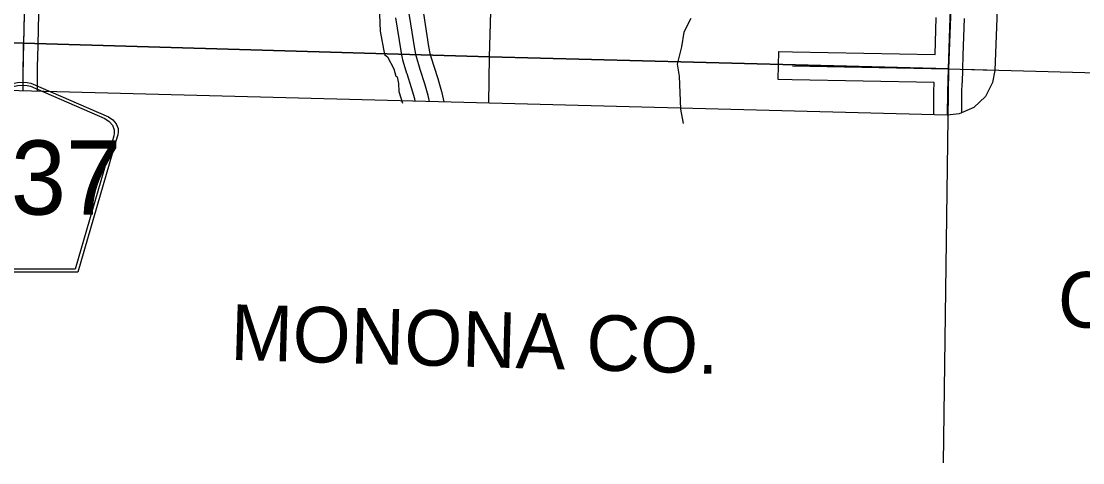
# Model space of a CAD drawing. Extents: x -157.2 to -99.3, y 12.2 to 46.2.
# Drawn here: x -113.327 to -111.04, y 15.144 to 16.096 of the extents above; entities that cross this region are included whole.
import ezdxf

# ---------------------------------------------------------------- set-up
doc = ezdxf.new("R2010")
doc.units = 0
for name, color, linetype in [('tdCoClipBndry', 7, 'Continuous'), ('tdCoCoBndry', 7, 'Continuous'), ('tdCoCoBndryPart', 7, 'Continuous'), ('tdCoCoBndryTxt', 7, 'Continuous'), ('tdCoHydroRiver', 7, 'Continuous'), ('tdCoSecRteBand', 7, 'Continuous'), ('tdCoSecRteCL', 7, 'Continuous'), ('tdCoSectLine', 7, 'Continuous'), ('tdCoSectLinePart', 7, 'Continuous'), ('tdCoShieldCoRteHrd', 7, 'Continuous'), ('tdCoSurfAsphalt', 7, 'Continuous'), ('tdCoSurfConc', 7, 'Continuous'), ('tdCoSurfGravel', 7, 'Continuous'), ('tdCoTwpBndryShd', 7, 'Continuous')]:
    doc.layers.add(name, color=color, linetype=linetype)

msp = doc.modelspace()

# ---------------------------------------------------------------- linework, layer by layer
at = {"layer": 'tdCoClipBndry'}
msp.add_lwpolyline([(-111.0246, 22.9691), (-111.0434, 22.5326), (-111.0561, 21.9745), (-111.0719, 20.984), (-111.0771, 19.9837), (-111.1462, 17.9819), (-111.1912, 16.9821), (-111.2294, 15.99), (-111.2338, 15.9645), (-111.2494, 15.9338), (-111.2745, 15.9103), (-111.3062, 15.8966), (-111.3319, 15.894), (-114.3202, 15.9719), (-115.3257, 16.007), (-116.3394, 16.0334), (-117.2968, 16.0725), (-118.2968, 16.0994), (-119.2937, 16.1176), (-121.2846, 16.1857), (-122.302, 16.1905), (-125.2749, 16.2789)], dxfattribs=at)
at = {"layer": 'tdCoCoBndry'}
for points in [[(-111.0165, 26.9713), (-111.0495, 25.9743), (-111.0777, 24.9697), (-111.1098, 23.9712), (-111.1245, 22.9706), (-111.1433, 22.5359), (-111.156, 21.9765), (-111.1718, 20.985), (-111.177, 19.9871), (-111.2136, 18.9878), (-111.2461, 17.9853), (-111.291, 16.9863), (-111.3293, 15.9939)], [(-125.2718, 16.3788), (-124.2853, 16.348), (-123.2872, 16.3208), (-122.2991, 16.2904), (-121.2827, 16.2857), (-120.2826, 16.2516), (-119.2903, 16.2175), (-118.2945, 16.1993), (-117.2934, 16.1724), (-116.3354, 16.1333), (-115.3226, 16.1069), (-114.3176, 16.0718), (-113.322, 16.0489), (-112.3179, 16.0198), (-111.3293, 15.9939)]]:
    msp.add_lwpolyline(points, dxfattribs=at)
at = {"layer": 'tdCoCoBndryPart'}
for points in [[(-113.292, 16.048), (-112.5074, 16.0253)], [(-112.4459, 16.0235), (-112.3179, 16.0198), (-111.6957, 16.0035)], [(-111.3293, 15.9939), (-111.3406, 15.1442)], [(-111.2993, 15.9931), (-110.4797, 15.9705)]]:
    msp.add_lwpolyline(points, dxfattribs=at)
at = {"layer": 'tdCoHydroRiver'}
for points in [[(-112.5568, 16.1477), (-112.5539, 16.075), (-112.5442, 16.0243), (-112.538, 16.0194), (-112.5244, 15.9938), (-112.5201, 15.9779), (-112.517, 15.9762), (-112.5142, 15.9619), (-112.5131, 15.9446), (-112.5054, 15.9194)], [(-111.8841, 16.102), (-111.8991, 16.0724), (-111.9046, 16.041), (-111.9135, 16.0034), (-111.9094, 15.978), (-111.9065, 15.9069), (-111.9004, 15.8759)]]:
    msp.add_lwpolyline(points, dxfattribs=at)
at = {"layer": 'tdCoSecRteBand'}
for points in [[(-113.2893, 16.1461), (-113.2917, 16.0456), (-113.2917, 16.0439), (-113.2928, 15.9969), (-113.293, 15.9511), (-113.293, 15.951), (-113.293, 15.951), (-113.2931, 15.9451)], [(-112.4605, 16.1131), (-112.4492, 16.0421), (-112.4465, 16.027), (-112.4464, 16.0264), (-112.4386, 16.0012), (-112.4288, 15.9705), (-112.4287, 15.9702), (-112.4286, 15.9698), (-112.4212, 15.9447), (-112.4208, 15.9433), (-112.4205, 15.9418), (-112.4168, 15.9222)], [(-111.3609, 15.8947), (-111.3606, 15.9435), (-111.3606, 15.9438), (-111.3606, 15.9442), (-111.3599, 15.9645), (-111.666, 15.9702), (-111.696, 15.9707), (-111.6949, 16.0307), (-111.6649, 16.0302), (-111.358, 16.0244), (-111.3554, 16.1042)], [(-112.4781, 15.9238), (-112.4792, 15.9292), (-112.486, 15.9526), (-112.4958, 15.983), (-112.4958, 15.9832), (-112.4959, 15.9833), (-112.5043, 16.0105), (-112.5048, 16.0122), (-112.5051, 16.014), (-112.5056, 16.0163), (-112.5083, 16.0317), (-112.5084, 16.032), (-112.5084, 16.0324), (-112.5197, 16.1033)], [(-111.2954, 16.1021), (-111.298, 16.0229), (-111.2989, 15.9931), (-111.2995, 15.9633), (-111.2999, 15.9633), (-111.2999, 15.9629), (-111.3006, 15.9426), (-111.3009, 15.8989)]]:
    msp.add_lwpolyline(points, dxfattribs=at)
at = {"layer": 'tdCoSecRteCL'}
msp.add_line((-111.6654, 16.0002), (-111.3289, 15.9939), dxfattribs=at)
for points in [[(-111.3289, 15.9939), (-111.3254, 16.1033), (-111.3192, 16.2419), (-111.3153, 16.3223), (-111.3116, 16.394), (-111.3071, 16.4769), (-111.3034, 16.6184), (-111.302, 16.6865), (-111.3015, 16.7277), (-111.2985, 16.7982), (-111.2953, 16.8739), (-111.2921, 16.9425), (-111.2907, 16.9863)], [(-113.3231, 15.9459), (-113.323, 15.9512), (-113.3228, 15.9973), (-113.3217, 16.0446), (-113.3217, 16.0463), (-113.3193, 16.1468), (-113.3157, 16.2955), (-113.3159, 16.3231), (-113.3179, 16.3396), (-113.3236, 16.3628), (-113.3314, 16.3801)], [(-112.4475, 15.923), (-112.45, 15.9362), (-112.4574, 15.9614), (-112.4672, 15.9922), (-112.4756, 16.0193), (-112.476, 16.0217), (-112.4788, 16.0371), (-112.4902, 16.1083)], [(-111.3309, 15.8941), (-111.3306, 15.9432), (-111.3289, 15.9939)]]:
    msp.add_lwpolyline(points, dxfattribs=at)
at = {"layer": 'tdCoSectLine'}
for points in [[(-113.2983, 17.0404), (-113.2991, 17.0222), (-113.322, 16.0489)], [(-112.3179, 16.0198), (-112.2883, 17.0141)], [(-111.3293, 15.9939), (-111.291, 16.9863)], [(-114.3176, 16.0718), (-113.322, 16.0489)], [(-113.3231, 15.9459), (-113.322, 16.0489)], [(-113.322, 16.0489), (-112.3179, 16.0198)], [(-112.3197, 15.9197), (-112.3179, 16.0198)], [(-112.3179, 16.0198), (-111.3293, 15.9939)], [(-111.3306, 15.8941), (-111.3293, 15.9939)], [(-111.3293, 15.9939), (-111.2294, 15.9911)]]:
    msp.add_lwpolyline(points, dxfattribs=at)
at = {"layer": 'tdCoSectLinePart'}
for points in [[(-112.3179, 16.0198), (-112.2892, 16.9841)], [(-113.292, 16.048), (-112.5074, 16.0253)], [(-112.4459, 16.0235), (-112.3179, 16.0198)], [(-112.3197, 15.9197), (-112.3179, 16.0198)], [(-112.3179, 16.0198), (-111.6957, 16.0035)], [(-111.2993, 15.9931), (-111.2294, 15.9911)]]:
    msp.add_lwpolyline(points, dxfattribs=at)
at = {"layer": 'tdCoShieldCoRteHrd'}
for points in [[(-113.4444, 15.5549), (-113.5264, 15.8378), (-113.5302, 15.851), (-113.531, 15.8569), (-113.531, 15.8647), (-113.5267, 15.875), (-113.5195, 15.8835), (-113.5099, 15.8902), (-113.3426, 15.9625), (-113.3351, 15.9642), (-113.3247, 15.9651), (-113.3142, 15.9642), (-113.3067, 15.9625), (-113.1394, 15.8902), (-113.1299, 15.8835), (-113.1226, 15.875), (-113.1184, 15.8647), (-113.1184, 15.8569), (-113.1191, 15.851), (-113.123, 15.8378), (-113.2049, 15.5549)], [(-113.4386, 15.5613), (-113.5183, 15.8365), (-113.522, 15.8492), (-113.5227, 15.8548), (-113.5227, 15.8623), (-113.5186, 15.8722), (-113.5117, 15.8804), (-113.5025, 15.8868), (-113.3419, 15.9562), (-113.3347, 15.9578), (-113.3247, 15.9587), (-113.3147, 15.9578), (-113.3074, 15.9562), (-113.1469, 15.8868), (-113.1377, 15.8804), (-113.1307, 15.8722), (-113.1266, 15.8623), (-113.1266, 15.8548), (-113.1273, 15.8492), (-113.131, 15.8365), (-113.2108, 15.5613)]]:
    msp.add_lwpolyline(points, close=True, dxfattribs=at)
at = {"layer": 'tdCoSurfAsphalt'}
msp.add_line((-113.3217, 16.0446), (-113.3217, 16.0463), dxfattribs=at)
msp.add_lwpolyline([(-113.3217, 16.0463), (-113.3193, 16.1468), (-113.3157, 16.2955), (-113.3159, 16.3231), (-113.3179, 16.3396), (-113.3236, 16.3628), (-113.3314, 16.3801)], dxfattribs=at)
at = {"layer": 'tdCoSurfConc'}
msp.add_lwpolyline([(-113.3231, 15.9459), (-113.323, 15.9512), (-113.3228, 15.9973), (-113.3217, 16.0446)], dxfattribs=at)
at = {"layer": 'tdCoSurfGravel'}
msp.add_line((-111.6654, 16.0002), (-111.3289, 15.9939), dxfattribs=at)
for points in [[(-112.476, 16.0217), (-112.4788, 16.0371), (-112.4902, 16.1083), (-112.511, 16.2249), (-112.5174, 16.2638), (-112.5268, 16.3282), (-112.5379, 16.3975), (-112.5467, 16.4439), (-112.5522, 16.4764), (-112.5576, 16.5099), (-112.5583, 16.5292), (-112.5576, 16.5985), (-112.5559, 16.6781), (-112.5519, 16.7583), (-112.5499, 16.8604), (-112.5492, 16.907), (-112.5467, 16.9588), (-112.5457, 16.9931), (-112.5455, 17.0115), (-112.5456, 17.0203)], [(-111.3289, 15.9939), (-111.3254, 16.1033), (-111.3192, 16.2419), (-111.3153, 16.3223), (-111.3116, 16.394), (-111.3071, 16.4769), (-111.3034, 16.6184), (-111.302, 16.6865), (-111.3015, 16.7277), (-111.2985, 16.7982), (-111.2953, 16.8739), (-111.2921, 16.9425), (-111.2907, 16.9863)], [(-112.4475, 15.923), (-112.45, 15.9362), (-112.4574, 15.9614), (-112.4672, 15.9922), (-112.4756, 16.0193), (-112.476, 16.0217)], [(-111.3309, 15.8941), (-111.3306, 15.9432), (-111.3289, 15.9939)]]:
    msp.add_lwpolyline(points, dxfattribs=at)
at = {"layer": 'tdCoTwpBndryShd'}
msp.add_lwpolyline([(-111.1098, 23.9712), (-111.1245, 22.9706), (-111.1433, 22.5359), (-111.156, 21.9765), (-111.1718, 20.985), (-111.177, 19.9871), (-111.2136, 18.9878), (-111.2461, 17.9853), (-111.291, 16.9863), (-111.3293, 15.9939), (-112.3179, 16.0198), (-113.322, 16.0489), (-114.3176, 16.0718), (-115.3226, 16.1069), (-116.3354, 16.1333), (-117.2934, 16.1724), (-118.2945, 16.1993), (-119.2903, 16.2175), (-120.2826, 16.2516), (-121.2827, 16.2857), (-122.2991, 16.2904), (-123.2872, 16.3208), (-124.2853, 16.348), (-125.2718, 16.3788)], dxfattribs=at)

# ---------------------------------------------------------------- texts
at = {"layer": 'tdCoCoBndryTxt'}
for s, rotation, p in [('CRAWFORD', 358.4207, (-111.0946, 15.4374)), ('MONONA CO.', 358.3427, (-112.8773, 15.3661))]:
    msp.add_text(s, height=0.12, rotation=rotation, dxfattribs=at).set_placement(p)
at = {"layer": 'tdCoShieldCoRteHrd'}
msp.add_text('L37', height=0.16, dxfattribs=at).set_placement((-113.4686, 15.6792))

doc.saveas('drawing.dxf')
